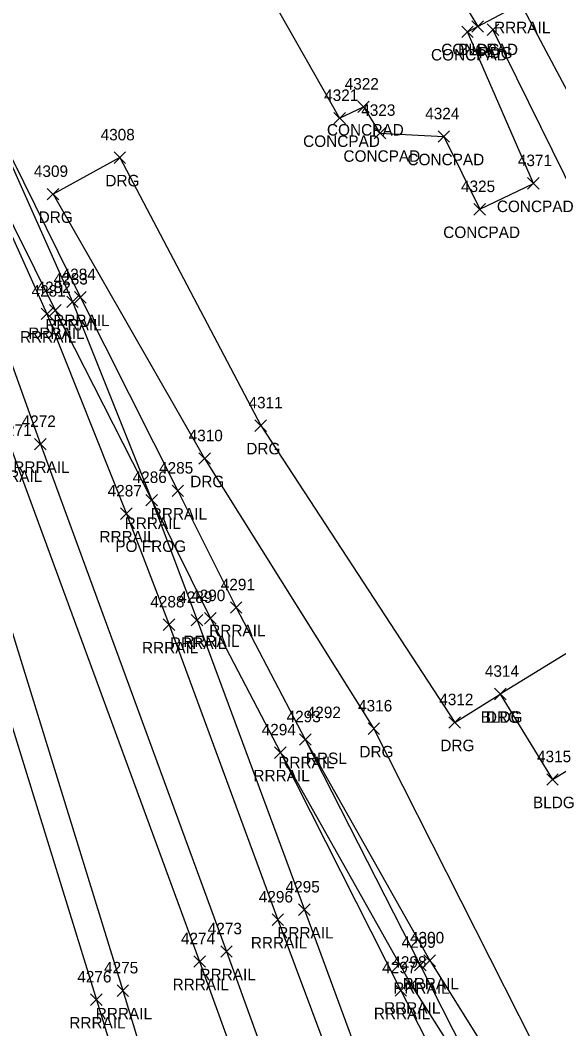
# Model space of a CAD drawing. Extents: x 1462668 to 1465147, y 550359 to 557351.
# Drawn here: x 1463750.3 to 1463844.1, y 555430.8 to 555606.3 of the extents above; entities that cross this region are included whole.
import ezdxf

# ---------------------------------------------------------------- set-up
doc = ezdxf.new("R2010")
doc.units = 0
for name, color, linetype in [('L_A', 7, 'Continuous'), ('L_I', 7, 'Continuous'), ('L_TIC', 7, 'Continuous'), ('LBC', 7, 'Continuous'), ('LS', 7, 'Continuous'), ('P_A', 7, 'Continuous'), ('P_TIC', 7, 'Continuous'), ('PEU', 7, 'Continuous'), ('R_A', 7, 'Continuous'), ('R_C', 7, 'Continuous'), ('R_I', 7, 'Continuous'), ('R_TIC', 7, 'Continuous'), ('RDG', 7, 'Continuous'), ('RR', 7, 'Continuous')]:
    doc.layers.add(name, color=color, linetype=linetype)

msp = doc.modelspace()

# ---------------------------------------------------------------- linework, layer by layer
at = {"layer": 'L_TIC'}
for points in [[(1463828.95, 555604.22), (1463830.95, 555606.22)], [(1463830.95, 555604.22), (1463828.95, 555606.22)], [(1463828.95, 555604.22), (1463830.95, 555606.22)], [(1463830.95, 555604.22), (1463828.95, 555606.22)], [(1463827.17, 555603.3), (1463829.17, 555605.3)], [(1463829.17, 555603.3), (1463827.17, 555605.3)], [(1463809.05, 555590.24), (1463811.05, 555592.24)], [(1463811.05, 555590.24), (1463809.05, 555592.24)], [(1463804.91, 555588.26), (1463806.91, 555590.26)], [(1463806.91, 555588.26), (1463804.91, 555590.26)], [(1463811.93, 555585.67), (1463813.93, 555587.67)], [(1463813.93, 555585.67), (1463811.93, 555587.67)], [(1463823.07, 555585.07), (1463825.07, 555587.07)], [(1463825.07, 555585.07), (1463823.07, 555587.07)], [(1463838.65, 555576.92), (1463840.65, 555578.92)], [(1463840.65, 555576.92), (1463838.65, 555578.92)], [(1463829.3, 555572.41), (1463831.3, 555574.41)], [(1463831.3, 555572.41), (1463829.3, 555574.41)], [(1463832.89, 555488.06), (1463834.89, 555490.06)], [(1463834.89, 555488.06), (1463832.89, 555490.06)], [(1463841.98, 555473.2), (1463843.98, 555475.2)], [(1463843.98, 555473.2), (1463841.98, 555475.2)]]:
    msp.add_lwpolyline(points, dxfattribs=at)
at = {"layer": 'LBC'}
for points in [[(1463894.59, 555652.1), (1463879.42, 555680.08), (1463867.76, 555701.48), (1463824.37, 555677.25), (1463826.52, 555673.92), (1463812.34, 555667.12), (1463807.99, 555664.91), (1463800.65, 555659.94), (1463797.93, 555658.18), (1463829.95, 555605.22), (1463856.34, 555619.23), (1463884.26, 555633.97), (1463879.88, 555639.95)], [(1463847.38, 555497.34), (1463833.89, 555489.06), (1463842.98, 555474.2), (1463856.66, 555482.6)]]:
    msp.add_lwpolyline(points, dxfattribs=at)
at = {"layer": 'LS'}
msp.add_lwpolyline([(1463797.93, 555658.18), (1463791.86, 555670.43), (1463783.44, 555670.51), (1463781.91, 555669.74), (1463781.79, 555669.81), (1463778.7, 555669.36), (1463774.53, 555661.93), (1463777.8, 555656.02), (1463768.14, 555650.89), (1463783.6, 555621.9), (1463789.23, 555618.62), (1463805.91, 555589.26), (1463810.05, 555591.24), (1463812.93, 555586.67), (1463824.07, 555586.07), (1463830.3, 555573.41), (1463839.65, 555577.92), (1463828.17, 555604.3), (1463829.95, 555605.22)], dxfattribs=at)
at = {"layer": 'P_TIC'}
for points in [[(1463831.61, 555603.66), (1463833.61, 555605.66)], [(1463833.61, 555603.66), (1463831.61, 555605.66)]]:
    msp.add_lwpolyline(points, dxfattribs=at)
at = {"layer": 'PEU'}
msp.add_lwpolyline([(1463832.61, 555604.66), (1463851.25, 555566.9), (1463863.57, 555540.26), (1463892.22, 555481.66), (1463914.61, 555453.18), (1463957.29, 555379.18), (1463959.81, 555380.31), (1463964.21, 555382.49), (1463966.31, 555384), (1463929.61, 555453.2), (1463906.77, 555495.85), (1463897.55, 555516.98), (1463895.4, 555534.24), (1463895.9, 555544.42)], dxfattribs=at)
at = {"layer": 'R_TIC'}
for points in [[(1463766.62, 555581.4), (1463768.62, 555583.4)], [(1463768.62, 555581.4), (1463766.62, 555583.4)], [(1463766.62, 555581.4), (1463768.62, 555583.4)], [(1463768.62, 555581.4), (1463766.62, 555583.4)], [(1463755, 555575.04), (1463757, 555577.04)], [(1463757, 555575.04), (1463755, 555577.04)], [(1463759.75, 555557.08), (1463761.75, 555559.08)], [(1463761.75, 555557.08), (1463759.75, 555559.08)], [(1463755.39, 555554.83), (1463757.39, 555556.83)], [(1463757.39, 555554.83), (1463755.39, 555556.83)], [(1463758.37, 555556.32), (1463760.37, 555558.32)], [(1463760.37, 555556.32), (1463758.37, 555558.32)], [(1463753.94, 555554.21), (1463755.94, 555556.21)], [(1463755.94, 555554.21), (1463753.94, 555556.21)], [(1463791.16, 555534.77), (1463793.16, 555536.77)], [(1463793.16, 555534.77), (1463791.16, 555536.77)], [(1463752.79, 555531.54), (1463754.79, 555533.54)], [(1463754.79, 555531.54), (1463752.79, 555533.54)], [(1463781.39, 555529.05), (1463783.39, 555531.05)], [(1463783.39, 555529.05), (1463781.39, 555531.05)], [(1463776.72, 555523.42), (1463778.72, 555525.42)], [(1463778.72, 555523.42), (1463776.72, 555525.42)], [(1463772.18, 555521.79), (1463774.18, 555523.79)], [(1463774.18, 555521.79), (1463772.18, 555523.79)], [(1463772.18, 555521.79), (1463774.18, 555523.79)], [(1463774.18, 555521.79), (1463772.18, 555523.79)], [(1463767.77, 555519.44), (1463769.77, 555521.44)], [(1463769.77, 555519.44), (1463767.77, 555521.44)], [(1463786.9, 555503.12), (1463788.9, 555505.12)], [(1463788.9, 555503.12), (1463786.9, 555505.12)], [(1463780.07, 555500.92), (1463782.07, 555502.92)], [(1463782.07, 555500.92), (1463780.07, 555502.92)], [(1463782.39, 555501.23), (1463784.39, 555503.23)], [(1463784.39, 555501.23), (1463782.39, 555503.23)], [(1463775.2, 555500.13), (1463777.2, 555502.13)], [(1463777.2, 555500.13), (1463775.2, 555502.13)], [(1463832.89, 555488.06), (1463834.89, 555490.06)], [(1463834.89, 555488.06), (1463832.89, 555490.06)], [(1463824.95, 555483.12), (1463826.95, 555485.12)], [(1463826.95, 555483.12), (1463824.95, 555485.12)], [(1463810.87, 555482.03), (1463812.87, 555484.03)], [(1463812.87, 555482.03), (1463810.87, 555484.03)], [(1463798.93, 555480.15), (1463800.93, 555482.15)], [(1463800.93, 555480.15), (1463798.93, 555482.15)], [(1463798.93, 555480.15), (1463800.93, 555482.15)], [(1463800.93, 555480.15), (1463798.93, 555482.15)], [(1463794.59, 555477.87), (1463796.59, 555479.87)], [(1463796.59, 555477.87), (1463794.59, 555479.87)], [(1463794.59, 555477.87), (1463796.59, 555479.87)], [(1463796.59, 555477.87), (1463794.59, 555479.87)], [(1463798.76, 555450.53), (1463800.76, 555452.53)], [(1463800.76, 555450.53), (1463798.76, 555452.53)], [(1463794.15, 555448.79), (1463796.15, 555450.79)], [(1463796.15, 555448.79), (1463794.15, 555450.79)], [(1463785.2, 555443.26), (1463787.2, 555445.26)], [(1463787.2, 555443.26), (1463785.2, 555445.26)], [(1463780.53, 555441.53), (1463782.53, 555443.53)], [(1463782.53, 555441.53), (1463780.53, 555443.53)], [(1463818.96, 555440.9), (1463820.96, 555442.9)], [(1463820.96, 555440.9), (1463818.96, 555442.9)], [(1463820.59, 555441.67), (1463822.59, 555443.67)], [(1463822.59, 555441.67), (1463820.59, 555443.67)], [(1463817.35, 555437.44), (1463819.35, 555439.44)], [(1463819.35, 555437.44), (1463817.35, 555439.44)], [(1463767.14, 555436.45), (1463769.14, 555438.45)], [(1463769.14, 555436.45), (1463767.14, 555438.45)], [(1463815.57, 555436.48), (1463817.57, 555438.48)], [(1463817.57, 555436.48), (1463815.57, 555438.48)], [(1463762.54, 555434.87), (1463764.54, 555436.87)], [(1463764.54, 555434.87), (1463762.54, 555436.87)]]:
    msp.add_lwpolyline(points, dxfattribs=at)
at = {"layer": 'RDG'}
for points in [[(1463767.62, 555582.4), (1463756, 555576.04), (1463782.39, 555530.05), (1463811.87, 555483.03), (1463842.18, 555423.16), (1463871.29, 555375.01), (1463902.25, 555330.66), (1463943.27, 555279.83), (1463964.23, 555242.07), (1463980.98, 555205.53), (1463989.33, 555183.15), (1463992.08, 555163.61), (1463988.84, 555143.99), (1463987.38, 555139.13), (1463984.61, 555133.81), (1463977.02, 555121.98)], [(1463767.62, 555582.4), (1463792.16, 555535.77), (1463825.95, 555484.12), (1463833.89, 555489.06)]]:
    msp.add_lwpolyline(points, dxfattribs=at)
at = {"layer": 'RR'}
for points in [[(1463452.29, 556399.95), (1463497.45, 556252.55), (1463536.87, 556125.13), (1463559.44, 556051.72), (1463609.03, 555892.1), (1463628.98, 555828.76), (1463638.23, 555801.69), (1463650.08, 555771.85), (1463660.17, 555749.93), (1463672.27, 555721.97), (1463682.4, 555694.55), (1463717.94, 555583.41), (1463735.76, 555525.64), (1463763.54, 555435.87), (1463784.43, 555367.81), (1463820.27, 555252.31), (1463843.81, 555175.84), (1463843.97, 555175.21), (1463873.04, 555081.28), (1463903.09, 554986.35)], [(1463457.08, 556400.94), (1463502.23, 556254.01), (1463520.47, 556194.57), (1463541.51, 556126.54), (1463564.15, 556052.98), (1463586.06, 555983.65), (1463613.76, 555893.64), (1463633.52, 555829.96), (1463642.44, 555804.5), (1463654.17, 555774.55), (1463664.49, 555752.05), (1463676.6, 555724.22), (1463687.08, 555696.18), (1463722.45, 555584.97), (1463740.37, 555527.27), (1463768.14, 555437.45), (1463788.82, 555369.5), (1463824.75, 555254.42), (1463848.38, 555177.53), (1463848.44, 555177), (1463877.95, 555082.45), (1463907.74, 554987.88)], [(1463559.44, 556051.72), (1463573.12, 556014.32), (1463586.06, 555983.65), (1463600.11, 555952.4), (1463617.47, 555918.22), (1463637.11, 555885.1), (1463655.59, 555859.72), (1463671.73, 555840.87), (1463786.15, 555704.35), (1463807.99, 555664.91), (1463837.51, 555609.05), (1463871.83, 555544.68), (1463902.36, 555487.74), (1463921.15, 555452.57), (1463959.81, 555380.31), (1463988.19, 555327.21)], [(1463664.49, 555752.05), (1463678.11, 555724.67), (1463691.6, 555698.13), (1463697.76, 555685.2), (1463709.66, 555658.04), (1463719.26, 555630.81), (1463733.28, 555589.61), (1463753.79, 555532.54), (1463786.2, 555444.26), (1463810.8, 555376.27), (1463831.06, 555320.63), (1463851.61, 555265.5), (1463869.18, 555221.12), (1463884.86, 555181.45), (1463897.64, 555150.83), (1463926.6, 555082.57)], [(1463660.17, 555749.93), (1463673.57, 555722.6), (1463687.08, 555696.18), (1463693.29, 555683.15), (1463705.3, 555655.56), (1463714.84, 555628.95), (1463728.82, 555587.51), (1463749.02, 555530.98), (1463781.53, 555442.53), (1463805.95, 555375.13), (1463826.64, 555318.26), (1463847.08, 555263.8), (1463864.63, 555219.02), (1463880.36, 555179.69), (1463893.23, 555148.43), (1463922.16, 555080.4)], [(1463697.76, 555685.2), (1463710.85, 555658.55), (1463723.68, 555632.75), (1463742.84, 555594.32), (1463759.37, 555557.32), (1463773.18, 555522.79), (1463781.07, 555501.92), (1463799.76, 555451.53), (1463820.57, 555395.15), (1463845.63, 555328.97), (1463867.69, 555270.13), (1463883.9, 555226.62), (1463898.57, 555187.55), (1463911.56, 555155.2), (1463943.25, 555082.83)], [(1463693.29, 555683.15), (1463706.32, 555656.25), (1463719.26, 555630.81), (1463738.3, 555592.1), (1463754.94, 555555.21), (1463768.77, 555520.44), (1463776.2, 555501.13), (1463795.15, 555449.79), (1463815.91, 555394.26), (1463841.16, 555327.36), (1463863.25, 555268.2), (1463879.34, 555225.14), (1463894.04, 555185.93), (1463907.43, 555152.62), (1463938.93, 555080.65)], [(1463742.84, 555594.32), (1463760.75, 555558.08), (1463777.72, 555524.42), (1463787.9, 555504.12), (1463799.93, 555481.15), (1463819.96, 555441.9), (1463835.07, 555412.08), (1463853.2, 555376.47), (1463903.47, 555275.99), (1463977.02, 555121.98), (1463987.14, 555099.63), (1463989.7, 555093.34), (1464001.63, 555067.05), (1464016.17, 555038.45), (1464031.3, 555009.85), (1464051, 554966.45), (1464070.2, 554918.71), (1464087.5, 554872.76), (1464098.32, 554844.67), (1464105, 554826.89), (1464134.6, 554748.85), (1464158.08, 554686.95), (1464184.75, 554615.39)], [(1463738.3, 555592.1), (1463756.39, 555555.83), (1463773.18, 555522.79), (1463783.39, 555502.23), (1463795.59, 555478.87), (1463816.57, 555437.48), (1463830.94, 555409.51), (1463848.79, 555374.55), (1463899.55, 555272.92), (1463973.09, 555118.65), (1463983.69, 555094.87), (1463985.23, 555091.39), (1463997, 555065), (1464011.61, 555036.65), (1464026.5, 555008.18), (1464046.45, 554964.72), (1464065.66, 554916.67), (1464082.8, 554871.21), (1464093.87, 554842.43), (1464100.4, 554825.05), (1464129.92, 554747.44), (1464153.38, 554685.33), (1464180.48, 554613.64)], [(1463799.93, 555481.15), (1463821.59, 555442.67), (1463839.41, 555414.19), (1463860.65, 555380.51), (1463909.95, 555291.33), (1463987.38, 555139.13), (1464001.96, 555110.62), (1464033.86, 555050.25), (1464055.66, 555009.67), (1464073.58, 554976.54), (1464098.59, 554931.9), (1464124.97, 554884.13), (1464136.72, 554860.51), (1464143.75, 554841.03), (1464169.78, 554757.06), (1464181.89, 554716.52), (1464214.17, 554610.47)], [(1463795.59, 555478.87), (1463818.35, 555438.44), (1463835.07, 555412.08), (1463856.18, 555378.13), (1463905.6, 555288.89), (1463984.61, 555133.81), (1463997.43, 555108.79), (1464030.1, 555046.89), (1464051.29, 555007.39), (1464069.23, 554974.41), (1464094.51, 554929.11), (1464121.14, 554880.83), (1464131.94, 554858.78), (1464139.09, 554839.52), (1464165.13, 554755.41), (1464177.59, 554713.72), (1464209.39, 554609.15)]]:
    msp.add_lwpolyline(points, dxfattribs=at)

# ---------------------------------------------------------------- texts
at = {"layer": 'L_A'}
for s, p in [('CONCPAD', (1463821.82, 555599.3)), ('CONCPAD', (1463823.6, 555600.22)), ('BLDG', (1463826.54, 555600.22)), ('CONCPAD', (1463803.7, 555586.24)), ('CONCPAD', (1463799.55, 555584.26)), ('CONCPAD', (1463806.57, 555581.67)), ('CONCPAD', (1463817.72, 555581.07)), ('CONCPAD', (1463833.29, 555572.92)), ('CONCPAD', (1463823.95, 555568.41)), ('BLDG', (1463830.48, 555484.06)), ('BLDG', (1463839.57, 555469.2))]:
    msp.add_text(s, height=2, dxfattribs=at).set_placement(p)
at = {"layer": 'L_I'}
for s, p in [('4322', (1463806.79, 555594.24)), ('4321', (1463803.21, 555592.26)), ('4323', (1463809.67, 555589.67)), ('4324', (1463820.81, 555589.07)), ('4371', (1463836.95, 555580.92)), ('4325', (1463827.04, 555576.41)), ('4314', (1463831.2, 555492.06)), ('4315', (1463840.28, 555477.2))]:
    msp.add_text(s, height=2, dxfattribs=at).set_placement(p)
at = {"layer": 'P_A'}
msp.add_text('RDG', height=2, dxfattribs=at).set_placement((1463830.09, 555599.66))
at = {"layer": 'R_A'}
for s, p in [('RRRAIL', (1463832.8, 555604.05)), ('DRG', (1463765.11, 555577.4)), ('DRG', (1463765.11, 555577.4)), ('DRG', (1463753.49, 555571.04)), ('RRRAIL', (1463756.04, 555553.08)), ('RRRAIL', (1463754.66, 555552.32)), ('RRRAIL', (1463750.23, 555550.21)), ('RRRAIL', (1463751.68, 555550.83)), ('DRG', (1463789.65, 555530.77)), ('RRRAIL', (1463749.08, 555527.54)), ('RRRAIL', (1463744.31, 555525.98)), ('DRG', (1463779.88, 555525.05)), ('RRRAIL', (1463773.01, 555519.42)), ('RRRAIL', (1463768.47, 555517.79)), ('RRRAIL', (1463768.47, 555517.79)), ('RRRAIL', (1463764.07, 555515.44)), ('RRRAIL', (1463783.19, 555499.12)), ('RRRAIL', (1463776.36, 555496.92)), ('RRRAIL', (1463778.68, 555497.23)), ('RRRAIL', (1463771.49, 555496.13)), ('DRG', (1463831.38, 555484.06)), ('DRG', (1463809.35, 555478.03)), ('DRG', (1463823.44, 555479.12)), ('RRRAIL', (1463795.23, 555476.15)), ('RRRAIL', (1463795.23, 555476.15)), ('RRSL', (1463800.03, 555476.87)), ('RRRAIL', (1463790.89, 555473.87)), ('RRRAIL', (1463790.89, 555473.87)), ('RRRAIL', (1463795.05, 555446.53)), ('RRRAIL', (1463790.44, 555444.79)), ('RRRAIL', (1463781.5, 555439.26)), ('RRRAIL', (1463776.82, 555437.53)), ('RRRAIL', (1463816.88, 555437.67)), ('RRRAIL', (1463815.25, 555436.9)), ('RRRAIL', (1463763.43, 555432.45)), ('RRRAIL', (1463811.87, 555432.48)), ('RRRAIL', (1463813.64, 555433.44)), ('RRRAIL', (1463758.83, 555430.87))]:
    msp.add_text(s, height=2, dxfattribs=at).set_placement(p)
at = {"layer": 'R_C'}
msp.add_text('PO FROG', height=2, dxfattribs=at).set_placement((1463766.84, 555513.79))
msp.add_text('PO FROG', height=2, dxfattribs=at).set_placement((1463766.84, 555513.79))
at = {"layer": 'R_I'}
for s, p in [('4308', (1463764.28, 555585.4)), ('4308', (1463764.28, 555585.4)), ('4309', (1463752.66, 555579.04)), ('4283', (1463756.11, 555560.32)), ('4284', (1463757.49, 555561.08)), ('4282', (1463753.13, 555558.83)), ('4281', (1463752.25, 555558.21)), ('4311', (1463790.04, 555538.77)), ('4272', (1463750.53, 555535.54)), ('4271', (1463746.32, 555533.98)), ('4310', (1463779.61, 555533.05)), ('4285', (1463774.46, 555527.42)), ('4286', (1463769.86, 555525.79)), ('4286', (1463769.86, 555525.79)), ('4287', (1463765.51, 555523.44)), ('4291', (1463785.21, 555507.12)), ('4288', (1463772.94, 555504.13)), ('4289', (1463777.8, 555504.92)), ('4290', (1463780.05, 555505.23)), ('4314', (1463831.2, 555492.06)), ('4312', (1463823.26, 555487.12)), ('4292', (1463800.18, 555484.87)), ('4316', (1463809.12, 555486.03)), ('4293', (1463796.67, 555484.15)), ('4293', (1463796.67, 555484.15)), ('4294', (1463792.33, 555481.87)), ('4294', (1463792.33, 555481.87)), ('4295', (1463796.5, 555454.53)), ('4296', (1463791.83, 555452.79)), ('4273', (1463782.94, 555447.26)), ('4274', (1463778.27, 555445.53)), ('4299', (1463816.69, 555444.9)), ('4300', (1463818.16, 555445.67)), ('4298', (1463815.09, 555441.44)), ('4275', (1463764.88, 555440.45)), ('4297', (1463813.31, 555440.48)), ('4276', (1463760.22, 555438.87))]:
    msp.add_text(s, height=2, dxfattribs=at).set_placement(p)

doc.saveas('drawing.dxf')
